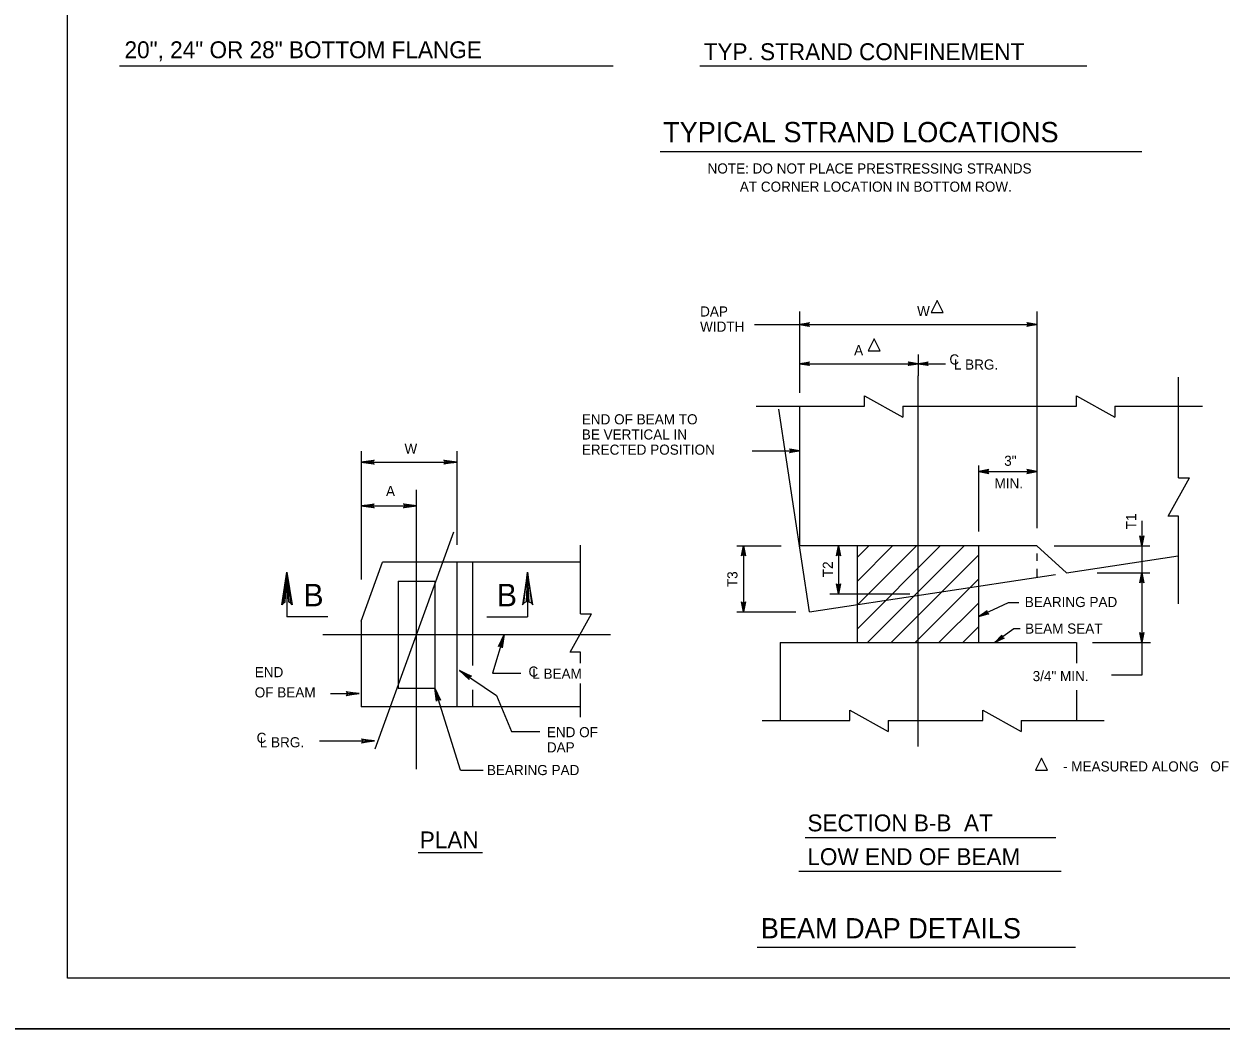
# Model space of a CAD drawing. Extents: x 637933 to 640019, y 298854 to 300042.
# Drawn here: x 638852.1 to 639207, y 299447.5 to 299746 of the extents above; entities that cross this region are included whole.
import ezdxf

# ---------------------------------------------------------------- set-up
doc = ezdxf.new("R2010")
doc.units = 0
doc.layers.add('1', color=7, linetype='Continuous')
doc.layers.add('PLT-BNDY', color=7, linetype='Continuous')

msp = doc.modelspace()

# ---------------------------------------------------------------- linework, layer by layer
at = {"layer": '1'}
for p, q in [((638864.93, 299463.12), (638864.93, 300027.14)), ((638864.93, 299463.12), (638864.93, 300027.12)), ((639026.76, 299733.5), (638880.34, 299733.5)), ((639167.26, 299733.5), (639052.47, 299733.5)), ((639183.59, 299708.09), (639040.68, 299708.09)), ((639082.05, 299660.75), (639082.05, 299636.65)), ((639152.41, 299660.75), (639152.41, 299596.54)), ((639068.66, 299656.88), (639152.41, 299656.88)), ((639117.23, 299648.02), (639117.23, 299641.66)), ((639082.05, 299645.27), (639117.23, 299645.27)), ((639117.23, 299645.27), (639125.36, 299645.27)), ((639117.23, 299531.82), (639117.23, 299641.66)), ((639194.43, 299611.42), (639194.43, 299641.23)), ((639069.16, 299632.69), (639101.35, 299632.69)), ((639082.05, 299632.69), (639082.05, 299591.28)), ((639101.35, 299632.69), (639101.35, 299635.75)), ((639101.35, 299635.75), (639112.71, 299629.44)), ((639112.71, 299632.69), (639164.19, 299632.69)), ((639112.71, 299632.69), (639112.71, 299629.44)), ((639164.19, 299632.69), (639164.19, 299635.75)), ((639164.19, 299635.75), (639175.54, 299629.44)), ((639175.54, 299632.69), (639175.54, 299629.44)), ((639175.54, 299632.69), (639201.55, 299632.69)), ((639085.03, 299571.72), (639075.91, 299631.75)), ((638952.04, 299619.33), (638952.04, 299581.33)), ((638980.44, 299619.33), (638980.44, 299591.56)), ((639068.03, 299619.43), (639082.05, 299619.43)), ((638952.04, 299616.1), (638980.44, 299616.1)), ((639135.23, 299595.53), (639135.23, 299615.11)), ((639135.23, 299613.33), (639152.41, 299613.33)), ((639191.37, 299600.07), (639197.68, 299611.42)), ((639194.43, 299611.42), (639197.68, 299611.42)), ((638968.48, 299525.09), (638968.48, 299607.9)), ((638968.48, 299607.9), (638968.48, 299607.9)), ((638952.04, 299603.13), (638968.48, 299603.13)), ((639183.55, 299598.73), (639183.55, 299591.28)), ((639194.43, 299600.07), (639191.37, 299600.07)), ((639194.43, 299574.07), (639194.43, 299600.07)), ((638956.16, 299531.12), (638979.57, 299595.47)), ((639017.07, 299571.15), (639017.07, 299591.44)), ((639063.47, 299591.28), (639076.6, 299591.28)), ((639065.43, 299591.28), (639065.43, 299571.72)), ((639152.41, 299591.28), (639082.05, 299591.28)), ((639093.59, 299591.28), (639093.59, 299577.06)), ((639099.23, 299562.61), (639099.23, 299591.28)), ((639099.23, 299587.93), (639102.58, 299591.28)), ((639099.23, 299580.86), (639109.65, 299591.28)), ((639099.23, 299573.79), (639116.72, 299591.28)), ((639099.23, 299566.72), (639123.79, 299591.28)), ((639102.19, 299562.61), (639130.86, 299591.28)), ((639135.23, 299562.61), (639135.23, 299591.28)), ((639152.41, 299591.28), (639161.17, 299583.29)), ((639157.52, 299591.28), (639185.96, 299591.28)), ((639183.55, 299591.28), (639183.55, 299583.29)), ((638952.04, 299568.98), (638958.39, 299586.44)), ((639017.07, 299586.44), (638958.39, 299586.44)), ((638980.44, 299586.44), (638980.44, 299543.54)), ((638985.02, 299586.44), (638985.02, 299555.84)), ((639109.26, 299562.61), (639135.23, 299588.58)), ((639152.41, 299589.02), (639152.41, 299586.86)), ((639161.17, 299583.29), (639194.29, 299588.32)), ((638930.05, 299583.5), (638930.05, 299570.22)), ((639001.4, 299583.5), (639001.4, 299570.22)), ((639085.03, 299571.72), (639157.97, 299582.81)), ((639152.41, 299584.43), (639152.41, 299581.96)), ((639170.33, 299583.29), (639185.96, 299583.29)), ((639183.55, 299583.29), (639183.55, 299562.61)), ((638963.06, 299580.86), (638963.06, 299549.12)), ((638963.06, 299580.86), (638973.9, 299580.86)), ((638973.9, 299580.86), (638973.9, 299549.12)), ((639116.33, 299562.61), (639135.23, 299581.51)), ((639091.07, 299577.06), (639114.71, 299577.06)), ((639123.4, 299562.61), (639135.23, 299574.43)), ((638942.18, 299570.22), (638930.05, 299570.22)), ((638952.04, 299568.98), (638952.04, 299543.54)), ((638989.27, 299570.22), (639001.4, 299570.22)), ((639014.02, 299559.8), (639020.32, 299571.15)), ((639017.07, 299571.15), (639020.32, 299571.15)), ((639063.47, 299571.72), (639080.93, 299571.72)), ((639130.47, 299562.61), (639135.23, 299567.36)), ((638940.7, 299564.99), (639026.01, 299564.99)), ((638994.45, 299564.99), (638990.98, 299553.58)), ((639076.29, 299562.61), (639076.29, 299539.54)), ((639076.29, 299562.61), (639164.18, 299562.61)), ((639164.18, 299562.61), (639164.18, 299556.52)), ((639168.9, 299562.61), (639186.16, 299562.61)), ((639183.55, 299562.61), (639183.55, 299552.91)), ((639017.07, 299559.8), (639014.02, 299559.8)), ((639017.07, 299556.54), (639017.07, 299559.8)), ((638981.19, 299554.37), (638992.15, 299546.91)), ((638990.98, 299553.58), (638999.38, 299553.58)), ((639183.55, 299552.91), (639174.51, 299552.91)), ((638942.93, 299547.47), (638951.5, 299547.47)), ((638963.06, 299549.12), (638973.9, 299549.12)), ((638981.48, 299524.83), (638973.9, 299549.12)), ((638985.02, 299548.6), (638985.02, 299543.54)), ((639017.07, 299540.55), (639017.07, 299550.49)), ((639164.18, 299548.46), (639164.18, 299539.54)), ((638992.15, 299546.91), (638996.59, 299536.24)), ((639017.07, 299543.54), (638952.04, 299543.54)), ((639097, 299539.54), (639097, 299542.6)), ((639097, 299542.6), (639108.35, 299536.29)), ((639136.37, 299539.54), (639136.37, 299542.6)), ((639136.37, 299542.6), (639147.72, 299536.29)), ((639070.99, 299539.54), (639097, 299539.54)), ((639108.35, 299539.54), (639136.37, 299539.54)), ((639108.35, 299539.54), (639108.35, 299536.29)), ((639147.72, 299539.54), (639147.72, 299536.29)), ((639147.72, 299539.54), (639172.38, 299539.54)), ((638939.67, 299533.44), (638956.04, 299533.44)), ((638996.59, 299536.24), (639004.99, 299536.24)), ((638981.48, 299524.83), (638988.25, 299524.83)), ((639158.03, 299504.76), (639083.7, 299504.76)), ((638968.91, 299500.35), (638988.02, 299500.35)), ((639159.6, 299494.72), (639081.79, 299494.72)), ((639163.88, 299472.27), (639069.45, 299472.27)), ((639650.94, 299463.12), (638864.93, 299463.12))]:
    msp.add_line(p, q, dxfattribs=at)
for points in [[(639121.08, 299660.46), (639124.63, 299660.46), (639122.85, 299664)], [(639102.41, 299649.08), (639105.95, 299649.08), (639104.18, 299652.62)], [(639152.05, 299524.79), (639155.59, 299524.79), (639153.82, 299528.34)]]:
    msp.add_lwpolyline(points, close=True, dxfattribs=at)
for points in [[(639082.05, 299656.88), (639085.04, 299657.44), (639084.92, 299657.36), (639084.81, 299657.28), (639084.75, 299657.18), (639084.69, 299657.08), (639084.67, 299656.98), (639084.65, 299656.88), (639084.67, 299656.78), (639084.69, 299656.68), (639084.75, 299656.58), (639084.81, 299656.48), (639084.92, 299656.4), (639085.04, 299656.32), (639082.05, 299656.88), (639084.92, 299656.4), (639084.81, 299656.48), (639082.05, 299656.88), (639084.75, 299656.58), (639084.69, 299656.68), (639082.05, 299656.88), (639084.67, 299656.78), (639084.65, 299656.88), (639082.05, 299656.88), (639084.67, 299656.98), (639084.69, 299657.08), (639082.05, 299656.88), (639084.75, 299657.18), (639084.81, 299657.28), (639082.05, 299656.88), (639084.92, 299657.36)], [(639152.41, 299656.88), (639149.42, 299656.32), (639149.54, 299656.4), (639149.65, 299656.48), (639149.71, 299656.58), (639149.77, 299656.68), (639149.79, 299656.78), (639149.81, 299656.88), (639149.79, 299656.98), (639149.77, 299657.08), (639149.71, 299657.18), (639149.65, 299657.28), (639149.54, 299657.36), (639149.42, 299657.44), (639152.41, 299656.88), (639149.54, 299657.36), (639149.65, 299657.28), (639152.41, 299656.88), (639149.71, 299657.18), (639149.77, 299657.08), (639152.41, 299656.88), (639149.79, 299656.98), (639149.81, 299656.88), (639152.41, 299656.88), (639149.79, 299656.78), (639149.77, 299656.68), (639152.41, 299656.88), (639149.71, 299656.58), (639149.65, 299656.48), (639152.41, 299656.88), (639149.54, 299656.4)], [(639082.05, 299645.27), (639085.04, 299645.83), (639084.92, 299645.75), (639084.81, 299645.67), (639084.75, 299645.57), (639084.69, 299645.47), (639084.67, 299645.37), (639084.65, 299645.27), (639084.67, 299645.17), (639084.69, 299645.07), (639084.75, 299644.97), (639084.81, 299644.87), (639084.92, 299644.8), (639085.04, 299644.72), (639082.05, 299645.27), (639084.92, 299644.8), (639084.81, 299644.87), (639082.05, 299645.27), (639084.75, 299644.97), (639084.69, 299645.07), (639082.05, 299645.27), (639084.67, 299645.17), (639084.65, 299645.27), (639082.05, 299645.27), (639084.67, 299645.37), (639084.69, 299645.47), (639082.05, 299645.27), (639084.75, 299645.57), (639084.81, 299645.67), (639082.05, 299645.27), (639084.92, 299645.75)], [(639117.23, 299645.27), (639114.25, 299644.72), (639114.36, 299644.8), (639114.48, 299644.87), (639114.54, 299644.97), (639114.6, 299645.07), (639114.61, 299645.17), (639114.63, 299645.27), (639114.61, 299645.37), (639114.6, 299645.47), (639114.54, 299645.57), (639114.48, 299645.67), (639114.36, 299645.75), (639114.25, 299645.83), (639117.23, 299645.27), (639114.36, 299645.75), (639114.48, 299645.67), (639117.23, 299645.27), (639114.54, 299645.57), (639114.6, 299645.47), (639117.23, 299645.27), (639114.61, 299645.37), (639114.63, 299645.27), (639117.23, 299645.27), (639114.61, 299645.17), (639114.6, 299645.07), (639117.23, 299645.27), (639114.54, 299644.97), (639114.48, 299644.87), (639117.23, 299645.27), (639114.36, 299644.8)], [(639117.23, 299645.27), (639120.21, 299645.83), (639120.1, 299645.75), (639119.98, 299645.67), (639119.92, 299645.57), (639119.86, 299645.47), (639119.85, 299645.37), (639119.83, 299645.27), (639119.85, 299645.17), (639119.86, 299645.07), (639119.92, 299644.97), (639119.98, 299644.87), (639120.1, 299644.8), (639120.21, 299644.72), (639117.23, 299645.27), (639120.1, 299644.8), (639119.98, 299644.87), (639117.23, 299645.27), (639119.92, 299644.97), (639119.86, 299645.07), (639117.23, 299645.27), (639119.85, 299645.17), (639119.83, 299645.27), (639117.23, 299645.27), (639119.85, 299645.37), (639119.86, 299645.47), (639117.23, 299645.27), (639119.92, 299645.57), (639119.98, 299645.67), (639117.23, 299645.27), (639120.1, 299645.75)], [(639082.05, 299619.43), (639079.07, 299618.87), (639079.19, 299618.95), (639079.3, 299619.03), (639079.36, 299619.13), (639079.42, 299619.23), (639079.44, 299619.33), (639079.45, 299619.43), (639079.44, 299619.53), (639079.42, 299619.63), (639079.36, 299619.73), (639079.3, 299619.83), (639079.19, 299619.91), (639079.07, 299619.99), (639082.05, 299619.43), (639079.19, 299619.91), (639079.3, 299619.83), (639082.05, 299619.43), (639079.36, 299619.73), (639079.42, 299619.63), (639082.05, 299619.43), (639079.44, 299619.53), (639079.45, 299619.43), (639082.05, 299619.43), (639079.44, 299619.33), (639079.42, 299619.23), (639082.05, 299619.43), (639079.36, 299619.13), (639079.3, 299619.03), (639082.05, 299619.43), (639079.19, 299618.95)], [(638955.73, 299615.63), (638955.59, 299615.9), (638952.04, 299616.1), (638955.73, 299615.63), (638955.92, 299615.47), (638952.04, 299616.1), (638955.59, 299616.27), (638955.72, 299616.54), (638952.04, 299616.1), (638955.92, 299616.71), (638955.72, 299616.54)], [(638976.75, 299616.56), (638976.89, 299616.3), (638980.44, 299616.1), (638976.75, 299616.56), (638976.56, 299616.72), (638980.44, 299616.1), (638976.89, 299615.92), (638976.76, 299615.66), (638980.44, 299616.1), (638976.56, 299615.48), (638976.76, 299615.66)], [(639135.23, 299613.33), (639138.21, 299612.77), (639138.1, 299612.85), (639137.98, 299612.93), (639137.92, 299613.03), (639137.86, 299613.13), (639137.85, 299613.23), (639137.83, 299613.33), (639137.85, 299613.43), (639137.86, 299613.53), (639137.92, 299613.63), (639137.98, 299613.73), (639138.1, 299613.81), (639138.21, 299613.89), (639135.23, 299613.33), (639138.1, 299613.81), (639137.98, 299613.73), (639135.23, 299613.33), (639137.92, 299613.63), (639137.86, 299613.53), (639135.23, 299613.33), (639137.85, 299613.43), (639137.83, 299613.33), (639135.23, 299613.33), (639137.85, 299613.23), (639137.86, 299613.13), (639135.23, 299613.33), (639137.92, 299613.03), (639137.98, 299612.93), (639135.23, 299613.33), (639138.1, 299612.85)], [(639152.41, 299613.33), (639149.42, 299613.89), (639149.54, 299613.81), (639149.65, 299613.73), (639149.71, 299613.63), (639149.77, 299613.53), (639149.79, 299613.43), (639149.81, 299613.33), (639149.79, 299613.23), (639149.77, 299613.13), (639149.71, 299613.03), (639149.65, 299612.93), (639149.54, 299612.85), (639149.42, 299612.77), (639152.41, 299613.33), (639149.54, 299612.85), (639149.65, 299612.93), (639152.41, 299613.33), (639149.71, 299613.03), (639149.77, 299613.13), (639152.41, 299613.33), (639149.79, 299613.23), (639149.81, 299613.33), (639152.41, 299613.33), (639149.79, 299613.43), (639149.77, 299613.53), (639152.41, 299613.33), (639149.71, 299613.63), (639149.65, 299613.73), (639152.41, 299613.33), (639149.54, 299613.81)], [(638955.73, 299602.67), (638955.59, 299602.94), (638952.04, 299603.13), (638955.73, 299602.67), (638955.92, 299602.51), (638952.04, 299603.13), (638955.59, 299603.31), (638955.72, 299603.58), (638952.04, 299603.13), (638955.92, 299603.75), (638955.72, 299603.58)], [(638964.79, 299603.6), (638964.93, 299603.33), (638968.48, 299603.13), (638964.79, 299603.6), (638964.6, 299603.76), (638968.48, 299603.13), (638964.93, 299602.96), (638964.8, 299602.69), (638968.48, 299603.13), (638964.6, 299602.52), (638964.8, 299602.69)], [(639183.55, 299591.28), (639182.99, 299594.26), (639183.07, 299594.15), (639183.15, 299594.03), (639183.25, 299593.98), (639183.35, 299593.92), (639183.45, 299593.9), (639183.55, 299593.88), (639183.65, 299593.9), (639183.75, 299593.92), (639183.85, 299593.98), (639183.95, 299594.03), (639184.03, 299594.15), (639184.11, 299594.26), (639183.55, 299591.28), (639184.03, 299594.15), (639183.95, 299594.03), (639183.55, 299591.28), (639183.85, 299593.98), (639183.75, 299593.92), (639183.55, 299591.28), (639183.65, 299593.9), (639183.55, 299593.88), (639183.55, 299591.28), (639183.45, 299593.9), (639183.35, 299593.92), (639183.55, 299591.28), (639183.25, 299593.98), (639183.15, 299594.03), (639183.55, 299591.28), (639183.07, 299594.15)], [(639065.43, 299591.28), (639065.99, 299588.3), (639065.91, 299588.41), (639065.83, 299588.53), (639065.73, 299588.59), (639065.63, 299588.65), (639065.53, 299588.66), (639065.43, 299588.68), (639065.33, 299588.66), (639065.23, 299588.65), (639065.13, 299588.59), (639065.03, 299588.53), (639064.95, 299588.41), (639064.87, 299588.3), (639065.43, 299591.28), (639064.95, 299588.41), (639065.03, 299588.53), (639065.43, 299591.28), (639065.13, 299588.59), (639065.23, 299588.65), (639065.43, 299591.28), (639065.33, 299588.66), (639065.43, 299588.68), (639065.43, 299591.28), (639065.53, 299588.66), (639065.63, 299588.65), (639065.43, 299591.28), (639065.73, 299588.59), (639065.83, 299588.53), (639065.43, 299591.28), (639065.91, 299588.41)], [(639093.59, 299591.28), (639094.15, 299588.3), (639094.07, 299588.41), (639093.99, 299588.53), (639093.89, 299588.59), (639093.79, 299588.65), (639093.69, 299588.66), (639093.59, 299588.68), (639093.49, 299588.66), (639093.39, 299588.65), (639093.29, 299588.59), (639093.19, 299588.53), (639093.11, 299588.41), (639093.03, 299588.3), (639093.59, 299591.28), (639093.11, 299588.41), (639093.19, 299588.53), (639093.59, 299591.28), (639093.29, 299588.59), (639093.39, 299588.65), (639093.59, 299591.28), (639093.49, 299588.66), (639093.59, 299588.68), (639093.59, 299591.28), (639093.69, 299588.66), (639093.79, 299588.65), (639093.59, 299591.28), (639093.89, 299588.59), (639093.99, 299588.53), (639093.59, 299591.28), (639094.07, 299588.41)], [(638928.9, 299574.29), (638929.56, 299574.63), (638930.05, 299583.5), (638928.9, 299574.29), (638928.49, 299573.82), (638930.05, 299583.5), (638930.49, 299574.64), (638931.15, 299574.32), (638930.05, 299583.5), (638931.59, 299573.82), (638931.15, 299574.32)], [(639002.55, 299574.29), (639001.89, 299574.63), (639001.4, 299583.5), (639002.55, 299574.29), (639002.96, 299573.82), (639001.4, 299583.5), (639000.96, 299574.64), (639000.3, 299574.32), (639001.4, 299583.5), (638999.86, 299573.82), (639000.3, 299574.32)], [(639183.55, 299583.29), (639184.11, 299580.31), (639184.03, 299580.42), (639183.95, 299580.54), (639183.85, 299580.6), (639183.75, 299580.66), (639183.65, 299580.67), (639183.55, 299580.69), (639183.45, 299580.67), (639183.35, 299580.66), (639183.25, 299580.6), (639183.15, 299580.54), (639183.07, 299580.42), (639182.99, 299580.31), (639183.55, 299583.29), (639183.07, 299580.42), (639183.15, 299580.54), (639183.55, 299583.29), (639183.25, 299580.6), (639183.35, 299580.66), (639183.55, 299583.29), (639183.45, 299580.67), (639183.55, 299580.69), (639183.55, 299583.29), (639183.65, 299580.67), (639183.75, 299580.66), (639183.55, 299583.29), (639183.85, 299580.6), (639183.95, 299580.54), (639183.55, 299583.29), (639184.03, 299580.42)], [(639093.59, 299577.06), (639093.03, 299580.04), (639093.11, 299579.93), (639093.19, 299579.81), (639093.29, 299579.75), (639093.39, 299579.69), (639093.49, 299579.68), (639093.59, 299579.66), (639093.69, 299579.68), (639093.79, 299579.69), (639093.89, 299579.75), (639093.99, 299579.81), (639094.07, 299579.93), (639094.15, 299580.04), (639093.59, 299577.06), (639094.07, 299579.93), (639093.99, 299579.81), (639093.59, 299577.06), (639093.89, 299579.75), (639093.79, 299579.69), (639093.59, 299577.06), (639093.69, 299579.68), (639093.59, 299579.66), (639093.59, 299577.06), (639093.49, 299579.68), (639093.39, 299579.69), (639093.59, 299577.06), (639093.29, 299579.75), (639093.19, 299579.81), (639093.59, 299577.06), (639093.11, 299579.93)], [(639065.43, 299571.72), (639064.87, 299574.71), (639064.95, 299574.59), (639065.03, 299574.48), (639065.13, 299574.42), (639065.23, 299574.36), (639065.33, 299574.34), (639065.43, 299574.32), (639065.53, 299574.34), (639065.63, 299574.36), (639065.73, 299574.42), (639065.83, 299574.48), (639065.91, 299574.59), (639065.99, 299574.71), (639065.43, 299571.72), (639065.91, 299574.59), (639065.83, 299574.48), (639065.43, 299571.72), (639065.73, 299574.42), (639065.63, 299574.36), (639065.43, 299571.72), (639065.53, 299574.34), (639065.43, 299574.32), (639065.43, 299571.72), (639065.33, 299574.34), (639065.23, 299574.36), (639065.43, 299571.72), (639065.13, 299574.42), (639065.03, 299574.48), (639065.43, 299571.72), (639064.95, 299574.59)], [(639147.03, 299574.4), (639143.95, 299574.4), (639135.23, 299570.35)], [(639135.23, 299570.35), (639137.7, 299572.12), (639137.63, 299572), (639137.56, 299571.88), (639137.55, 299571.76), (639137.54, 299571.64), (639137.56, 299571.55), (639137.59, 299571.45), (639137.65, 299571.37), (639137.7, 299571.28), (639137.8, 299571.22), (639137.9, 299571.15), (639138.03, 299571.13), (639138.17, 299571.1), (639135.23, 299570.35), (639138.03, 299571.13), (639137.9, 299571.15), (639135.23, 299570.35), (639137.8, 299571.22), (639137.7, 299571.28), (639135.23, 299570.35), (639137.65, 299571.37), (639137.59, 299571.45), (639135.23, 299570.35), (639137.56, 299571.55), (639137.54, 299571.64), (639135.23, 299570.35), (639137.55, 299571.76), (639137.56, 299571.88), (639135.23, 299570.35), (639137.63, 299572)], [(639147.48, 299566.71), (639145.6, 299566.71), (639139.95, 299562.61)], [(639183.55, 299562.61), (639182.99, 299565.59), (639183.07, 299565.48), (639183.15, 299565.36), (639183.25, 299565.3), (639183.35, 299565.24), (639183.45, 299565.22), (639183.55, 299565.21), (639183.65, 299565.22), (639183.75, 299565.24), (639183.85, 299565.3), (639183.95, 299565.36), (639184.03, 299565.48), (639184.11, 299565.59), (639183.55, 299562.61), (639184.03, 299565.48), (639183.95, 299565.36), (639183.55, 299562.61), (639183.85, 299565.3), (639183.75, 299565.24), (639183.55, 299562.61), (639183.65, 299565.22), (639183.55, 299565.21), (639183.55, 299562.61), (639183.45, 299565.22), (639183.35, 299565.24), (639183.55, 299562.61), (639183.25, 299565.3), (639183.15, 299565.36), (639183.55, 299562.61), (639183.07, 299565.48)], [(638992.94, 299561.59), (638993.23, 299561.65), (638994.45, 299564.99), (638992.94, 299561.59), (638992.73, 299561.46), (638994.45, 299564.99), (638993.59, 299561.54), (638993.8, 299561.34), (638994.45, 299564.99), (638993.91, 299561.1), (638993.8, 299561.34)], [(639139.95, 299562.61), (639142.04, 299564.81), (639141.99, 299564.68), (639141.95, 299564.55), (639141.96, 299564.43), (639141.97, 299564.32), (639142.01, 299564.23), (639142.06, 299564.14), (639142.13, 299564.07), (639142.2, 299564), (639142.31, 299563.95), (639142.42, 299563.9), (639142.56, 299563.91), (639142.7, 299563.91), (639139.95, 299562.61), (639142.56, 299563.91), (639142.42, 299563.9), (639139.95, 299562.61), (639142.31, 299563.95), (639142.2, 299564), (639139.95, 299562.61), (639142.13, 299564.07), (639142.06, 299564.14), (639139.95, 299562.61), (639142.01, 299564.23), (639141.97, 299564.32), (639139.95, 299562.61), (639141.96, 299564.43), (639141.95, 299564.55), (639139.95, 299562.61), (639141.99, 299564.68)], [(638983.97, 299551.9), (638984.01, 299552.19), (638981.19, 299554.37), (638983.97, 299551.9), (638984.03, 299551.65), (638981.19, 299554.37), (638984.21, 299552.5), (638984.47, 299552.64), (638981.19, 299554.37), (638984.73, 299552.68), (638984.47, 299552.64)], [(638947.81, 299547.93), (638947.95, 299547.66), (638951.5, 299547.47), (638947.81, 299547.93), (638947.62, 299548.09), (638951.5, 299547.47), (638947.95, 299547.29), (638947.82, 299547.03), (638951.5, 299547.47), (638947.62, 299546.85), (638947.82, 299547.03)], [(638974.46, 299545.44), (638974.68, 299545.65), (638973.9, 299549.12), (638974.46, 299545.44), (638974.36, 299545.22), (638973.9, 299549.12), (638975.04, 299545.75), (638975.33, 299545.7), (638973.9, 299549.12), (638975.55, 299545.55), (638975.33, 299545.7)], [(638952.35, 299533.9), (638952.48, 299533.63), (638956.04, 299533.44), (638952.35, 299533.9), (638952.16, 299534.06), (638956.04, 299533.44), (638952.49, 299533.26), (638952.36, 299533), (638956.04, 299533.44), (638952.16, 299532.82), (638952.36, 299533)]]:
    msp.add_lwpolyline(points, dxfattribs=at)
at = {"layer": 'PLT-BNDY'}
for points in [[(638824.93, 300042.12), (639665.93, 300042.12), (639665.93, 299448.12), (638824.93, 299448.12)], [(638824.93, 299448.12), (639665.93, 299448.12), (639665.93, 298854.12), (638824.93, 298854.12)]]:
    msp.add_lwpolyline(points, close=True, dxfattribs=at)

# ---------------------------------------------------------------- texts
at = {"layer": '1'}
for s, height, p in [('20", 24" OR 28" BOTTOM FLANGE', 5, (638881.88, 299735.82)), ('TYP. STRAND CONFINEMENT', 5, (639053.62, 299735.24)), ('TYPICAL STRAND LOCATIONS', 6, (639041.61, 299710.92)), ('NOTE: DO NOT PLACE PRESTRESSING STRANDS', 3, (639054.77, 299701.64)), ('AT CORNER LOCATION IN BOTTOM ROW.', 3, (639064.33, 299696.24)), ('DAP', 3, (639052.56, 299659.25)), ('W', 3, (639116.9, 299659.38)), ('WIDTH', 3, (639052.56, 299654.75)), ('A', 3, (639098.23, 299647.78)), ('C', 3, (639126.49, 299645.03)), ('L BRG.', 3, (639127.8, 299643.53)), ('END OF BEAM TO', 3, (639017.48, 299627.29)), ('BE VERTICAL IN', 3, (639017.48, 299622.79)), ('W', 3, (638964.9, 299618.6)), ('ERECTED POSITION', 3, (639017.48, 299618.29)), ('3"', 3, (639142.74, 299615)), ('MIN.', 3, (639139.86, 299608.31)), ('A', 3, (638959.41, 299606.01)), ('BEARING PAD', 3, (639148.84, 299573.14)), ('BEAM SEAT', 3, (639148.93, 299565.26)), ('END', 3, (638920.49, 299552.35)), ('C', 3, (639001.66, 299552.52)), ('L BEAM', 3, (639002.78, 299551.89)), ('3/4" MIN.', 3, (639151.18, 299551.18)), ('OF BEAM', 3, (638920.49, 299546.35)), ('END OF', 3, (639007.11, 299534.56)), ('C', 3, (638921.05, 299532.88)), ('L BRG.', 3, (638921.98, 299531.57)), ('DAP', 3, (639007.11, 299530.06)), ('BEARING PAD', 3, (638989.34, 299523.33)), ('- MEASURED ALONG   OF BEAM', 3, (639160.17, 299524.4)), ('SECTION B-B  AT', 4.9998, (639084.38, 299506.66)), ('PLAN', 5, (638969.43, 299501.62)), ('LOW END OF BEAM', 4.9998, (639084.36, 299496.66)), ('BEAM DAP DETAILS', 6, (639070.58, 299474.94))]:
    msp.add_text(s, height=height, dxfattribs=at).set_placement(p)
for s, height, rotation, p in [('T1', 3, 90, (639181.89, 299596.19)), ('T2', 3, 90, (639091.94, 299581.98)), ('T3', 3, 90, (639063.64, 299579.05)), ('B', 6.67, 359.9997, (638934.95, 299573.35)), ('B', 6.67, 0.0002, (638992.3, 299573.35))]:
    msp.add_text(s, height=height, rotation=rotation, dxfattribs=at).set_placement(p)

doc.saveas('drawing.dxf')
